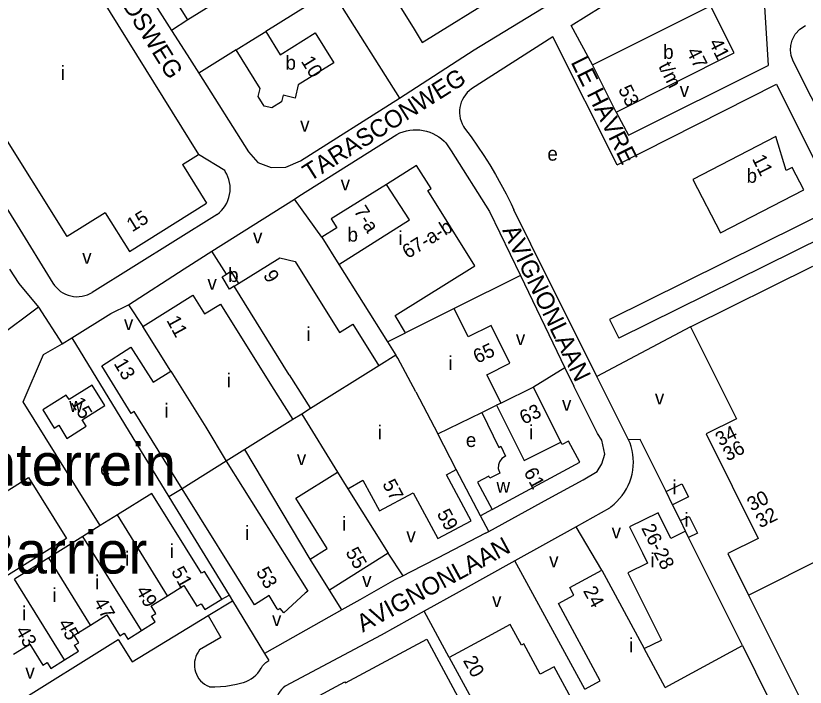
# Model space of a CAD drawing. Extents: x 157768 to 159790, y 387230 to 389604.
# Drawn here: x 158777.9 to 159002.5, y 387522.3 to 387713.2 of the extents above; entities that cross this region are included whole.
import ezdxf

# ---------------------------------------------------------------- set-up
doc = ezdxf.new("R2010")
doc.units = 0
for name, color, linetype in [('BLT_Basislijn', 7, 'Continuous'), ('BLT_Bebouwing', 7, 'Continuous'), ('BLT_Centroide', 7, 'Continuous'), ('BLT_Huisnummer', 7, 'Continuous'), ('BLT_Huisnummer_ tussenligend', 7, 'Continuous'), ('BLT_Huisnummer_reeks', 7, 'Continuous'), ('BLT_Onderverdeling_panden', 7, 'Continuous'), ('BLT_Sport_parknaam', 7, 'Continuous'), ('BLT_Straatnaam', 7, 'Continuous')]:
    doc.layers.add(name, color=color, linetype=linetype)

msp = doc.modelspace()

# ---------------------------------------------------------------- linework, layer by layer
at = {"layer": 'BLT_Basislijn'}
for p, q in [((158794.62, 387752.55), (158822.23, 387708.99)), ((158867.73, 387720.32), (158849.02, 387708.7)), ((158867.73, 387720.32), (158887.04, 387689.75)), ((158990.79, 387717.34), (158991.94, 387699.06)), ((158826.87, 387711.97), (158822.23, 387708.99)), ((158941.94, 387699.2), (158935.91, 387710.44)), ((158743.9, 387708.39), (158778.33, 387653.69)), ((158822.23, 387708.99), (158826.64, 387702.05)), ((158948.98, 387670.83), (158930.67, 387707.18)), ((158840.59, 387703.47), (158829.98, 387696.88)), ((158952.23, 387679.19), (158991.94, 387699.06)), ((158948.67, 387685.78), (158952.23, 387679.19)), ((158858.4, 387661.85), (158886.3, 387679.46)), ((158900.23, 387677.01), (158901.74, 387674.76)), ((158837.34, 387669.14), (158829.9, 387673.72)), ((158833.71, 387646.26), (158857.18, 387661.08)), ((158857.18, 387661.08), (158858.4, 387661.85)), ((158864.99, 387650.2), (158857.18, 387661.08)), ((158924.43, 387648.25), (158919.59, 387657.99)), ((158835.2, 387656.67), (158799.65, 387634.55)), ((158778.33, 387653.69), (158788.48, 387637.17)), ((159014.34, 387653.57), (158949.49, 387621.5)), ((158943.16, 387610.66), (158924.43, 387648.25)), ((158826.83, 387641.92), (158833.71, 387646.26)), ((158837.85, 387639.73), (158833.71, 387646.26)), ((158921.44, 387639.36), (158902.6, 387629.93)), ((158921.44, 387639.36), (158934.12, 387613.05)), ((158804.95, 387628.54), (158809.96, 387631.04)), ((158809.96, 387631.04), (158814.07, 387624.85)), ((158784.36, 387630.3), (158772.51, 387621.49)), ((158784.36, 387630.3), (158791.15, 387619.88)), ((158793.87, 387621.59), (158804.95, 387628.54)), ((158969.84, 387624.71), (158943.16, 387610.66)), ((158791.15, 387619.88), (158793.87, 387621.59)), ((158793.87, 387621.59), (158821.49, 387576.41)), ((158934.12, 387613.05), (158925.15, 387607.64)), ((158934.12, 387613.05), (158936.61, 387607.9)), ((158952.2, 387592.65), (158943.16, 387610.66)), ((158859.28, 387599.97), (158856.73, 387598.38)), ((158955.51, 387592.71), (158952.2, 387592.65)), ((158952.67, 387591.71), (158952.2, 387592.65)), ((158962.87, 387577.91), (158955.51, 387592.71)), ((158861.62, 387558.74), (158843.11, 387589.91)), ((158910.11, 387571.07), (158903.23, 387584.23)), ((158825.26, 387578.75), (158821.49, 387576.41)), ((158821.49, 387576.41), (158838.58, 387548.45)), ((158913.43, 387572.85), (158910.11, 387571.07)), ((158966.99, 387569.66), (158964.72, 387574.17)), ((158912.45, 387566.57), (158910.11, 387571.07)), ((158911.55, 387566.07), (158897.84, 387559.02)), ((158911.55, 387566.07), (158912.45, 387566.57)), ((158937.31, 387567.94), (158919.9, 387558.29)), ((158944.62, 387555.62), (158937.31, 387567.94)), ((158888.09, 387554.01), (158883.85, 387560.39)), ((158897.84, 387559.02), (158890.1, 387555.04)), ((158919.9, 387558.29), (158904, 387549.47)), ((158939.77, 387521.75), (158919.9, 387558.29)), ((158890.1, 387555.04), (158888.09, 387554.01)), ((158836.53, 387547.39), (158838.58, 387548.45)), ((158838.58, 387548.45), (158839.52, 387546.92)), ((158870.65, 387544.29), (158867.12, 387549.93)), ((158904, 387549.47), (158894.07, 387543.96)), ((158832.63, 387542.72), (158839.52, 387546.92)), ((158839.52, 387546.92), (158848.7, 387531.9)), ((158875.81, 387547.2), (158870.65, 387544.29)), ((158870.65, 387544.29), (158848.7, 387531.9)), ((158894.07, 387543.96), (158881.81, 387537.16)), ((158901.24, 387530.78), (158894.07, 387543.96)), ((158811.04, 387529.56), (158832.63, 387542.72)), ((158881.81, 387537.16), (158854.57, 387522.58)), ((158848.7, 387531.9), (158849.89, 387529.95))]:
    msp.add_line(p, q, dxfattribs=at)
for points in [[(158887.04, 387689.75), (158908.27, 387703.47), (158944.88, 387725.81), (158947.32, 387728.4), (158949.08, 387731.7), (158949.35, 387733.11), (158949.33, 387738.44), (158948.69, 387740.04), (158930.61, 387769.51), (158927.93, 387773.72)], [(158935.91, 387710.44), (158952.97, 387721.14), (158954.96, 387722.42)], [(159065.37, 387568.88), (158999, 387700.22), (158998.44, 387701.83), (158998.27, 387703.35), (158998.33, 387704.67), (158998.72, 387706.19), (158999.61, 387707.91), (159000.91, 387709.34), (159002.51, 387710.43)], [(158930.67, 387707.18), (158907.55, 387692.35), (158906.92, 387691.86), (158906.34, 387691.32), (158905.81, 387690.71), (158905.35, 387690.06), (158904.96, 387689.36), (158904.64, 387688.63), (158904.4, 387687.88), (158904.23, 387687.1), (158904.14, 387686.3), (158904.13, 387685.5), (158904.2, 387684.71), (158904.35, 387683.93), (158904.57, 387683.16), (158904.88, 387682.42), (158905.25, 387681.72), (158905.55, 387681.25)], [(158826.64, 387702.05), (158829.98, 387696.88)], [(158829.98, 387696.88), (158844.08, 387674.46), (158846.79, 387671.5), (158850.56, 387670), (158854.71, 387670.09), (158858.94, 387671.97), (158887.04, 387689.75)], [(158948.98, 387670.83), (158994.3, 387693.69), (159011.66, 387658.94)], [(158886.3, 387679.46), (158887.18, 387679.87), (158888.08, 387680.2), (158889.02, 387680.46), (158889.96, 387680.64), (158890.93, 387680.74), (158891.89, 387680.76), (158892.86, 387680.7), (158893.81, 387680.56), (158894.76, 387680.34), (158895.68, 387680.04), (158896.57, 387679.67), (158897.43, 387679.23), (158898.25, 387678.72), (158899.02, 387678.14), (158899.75, 387677.5), (158900.23, 387677.01)], [(158905.55, 387681.25), (158907.44, 387678.71), (158909.27, 387676.12), (158911.02, 387673.48), (158912.72, 387670.8), (158914.34, 387668.08), (158915.9, 387665.32), (158917.38, 387662.52), (158918.79, 387659.68), (158919.59, 387657.99)], [(158901.74, 387674.76), (158912.67, 387657.55), (158921.44, 387639.36)], [(158835.2, 387656.67), (158835.86, 387657.21), (158836.47, 387657.81), (158837.02, 387658.47), (158837.51, 387659.17), (158837.93, 387659.92), (158838.27, 387660.7), (158838.55, 387661.51), (158838.74, 387662.35), (158838.86, 387663.2), (158838.9, 387664.05), (158838.86, 387664.91), (158838.74, 387665.75), (158838.54, 387666.59), (158838.26, 387667.4), (158837.91, 387668.18), (158837.48, 387668.92), (158837.34, 387669.14)], [(159011.66, 387658.94), (158946.83, 387626.88), (158949.49, 387621.5)], [(158776.16, 387641.13), (158778.82, 387637.11), (158784.36, 387630.3)], [(158809.96, 387631.04), (158825.79, 387641.26), (158826.83, 387641.92)], [(158788.48, 387637.17), (158788.94, 387636.5), (158789.46, 387635.89), (158790.03, 387635.33), (158790.66, 387634.83), (158791.34, 387634.39), (158792.05, 387634.03), (158792.8, 387633.73), (158793.58, 387633.52), (158794.37, 387633.38), (158795.17, 387633.32), (158795.97, 387633.34), (158796.77, 387633.44), (158797.55, 387633.62), (158798.32, 387633.87), (158799.05, 387634.2), (158799.65, 387634.55)], [(158801.95, 387568.25), (158780.02, 387603.39), (158785.85, 387616.87), (158791.15, 387619.88)], [(158939.31, 387581.23), (158943.25, 387583.62), (158944.63, 387585.85), (158945.49, 387588.6), (158944.63, 387592.56), (158943.43, 387594.45), (158936.61, 387607.9)], [(158947.21, 387573.62), (158948.09, 387574.33), (158948.92, 387575.1), (158949.69, 387575.92), (158950.4, 387576.8), (158951.05, 387577.72), (158951.62, 387578.69), (158952.13, 387579.69), (158952.57, 387580.73), (158952.93, 387581.8), (158953.22, 387582.89), (158953.42, 387584), (158953.55, 387585.12), (158953.6, 387586.25), (158953.57, 387587.38), (158953.46, 387588.5), (158953.26, 387589.61), (158952.99, 387590.7), (158952.67, 387591.71)], [(158912.45, 387566.57), (158929.33, 387575.89), (158939.31, 387581.23)], [(158947.21, 387573.62), (158946.84, 387573.22), (158937.31, 387567.94)], [(158888.09, 387554.01), (158885.74, 387552.8), (158875.81, 387547.2)], [(158832.63, 387542.72), (158836.29, 387536.47), (158830.19, 387532.92)], [(158776.97, 387517.09), (158807.04, 387535.86), (158811.04, 387529.56)], [(158830.19, 387532.92), (158829.77, 387532.33), (158829.41, 387531.68), (158829.12, 387531.01), (158828.91, 387530.31), (158828.78, 387529.59), (158828.73, 387528.85), (158828.75, 387528.12), (158828.86, 387527.39), (158829.04, 387526.68), (158829.3, 387525.99), (158829.63, 387525.34), (158830.03, 387524.73), (158830.5, 387524.16), (158831.03, 387523.65), (158831.6, 387523.2), (158832.23, 387522.81), (158832.89, 387522.49), (158833.03, 387522.44)], [(158847.77, 387527.82), (158848.13, 387528.38), (158848.55, 387528.89), (158849.03, 387529.35), (158849.57, 387529.75), (158849.89, 387529.95)], [(158842.67, 387523.71), (158843.45, 387523.98), (158844.2, 387524.32), (158844.91, 387524.74), (158845.58, 387525.22), (158846.2, 387525.76), (158846.77, 387526.36), (158847.27, 387527.01), (158847.71, 387527.71), (158847.77, 387527.82)], [(158833.03, 387522.44), (158834.58, 387522.43), (158836.14, 387522.5), (158837.68, 387522.66), (158839.22, 387522.89), (158840.75, 387523.2), (158842.25, 387523.59), (158842.67, 387523.71)], [(158854.57, 387522.58), (158854.02, 387522.17), (158853.53, 387521.71), (158853.09, 387521.18), (158852.71, 387520.62), (158852.41, 387520.01), (158852.18, 387519.37), (158852.02, 387518.7), (158851.95, 387518.03), (158851.95, 387517.35), (158852.03, 387516.67), (158852.19, 387516.01), (158852.43, 387515.37), (158852.73, 387514.78)]]:
    msp.add_lwpolyline(points, dxfattribs=at)
at = {"layer": 'BLT_Bebouwing'}
for p, q in [((158786.8, 387742.97), (158829.9, 387673.72)), ((158792.52, 387650.38), (158749.24, 387719.56)), ((158941.94, 387699.2), (158975.53, 387716.03)), ((158982.27, 387702.65), (158975.53, 387716.03)), ((158948.67, 387685.78), (158982.27, 387702.65)), ((158948.67, 387685.78), (158941.94, 387699.2)), ((158994.14, 387678.84), (158970.53, 387666.64)), ((158997.05, 387669.17), (158994.14, 387678.84)), ((158825.37, 387670.9), (158829.9, 387673.72)), ((158825.37, 387670.9), (158832.21, 387659.89)), ((158810.26, 387646.17), (158832.21, 387659.89)), ((158803.39, 387657.19), (158792.52, 387650.38)), ((158803.39, 387657.19), (158810.26, 387646.17)), ((158864.99, 387650.2), (158869.85, 387642.43)), ((158869.85, 387642.43), (158883.64, 387620.44)), ((158855.65, 387611.14), (158840.04, 387636.27)), ((158902.6, 387629.93), (158888.8, 387623.08)), ((158906.6, 387621.89), (158902.6, 387629.93)), ((158913.12, 387625.13), (158906.6, 387621.89)), ((158918.48, 387614.39), (158913.12, 387625.13)), ((158883.64, 387620.44), (158886.04, 387616.67)), ((158886.04, 387616.67), (158881.22, 387613.66)), ((158885.92, 387616.6), (158885.88, 387616.58)), ((158855.65, 387611.14), (158861.74, 387601.5)), ((158850.69, 387608.02), (158856.73, 387598.38)), ((158925.15, 387607.64), (158915.94, 387603.07)), ((158861.74, 387601.5), (158859.28, 387599.97)), ((158859.28, 387599.97), (158869.44, 387583.44)), ((158897.99, 387594.33), (158910.49, 387600.36)), ((158903.23, 387584.23), (158897.99, 387594.33)), ((158872.39, 387578.73), (158876.68, 387581.13)), ((158876.68, 387581.13), (158881.35, 387572.45)), ((158816.64, 387577.42), (158806.88, 387571.32)), ((158872.39, 387578.73), (158883.85, 387560.39)), ((158806.88, 387571.32), (158801.95, 387568.25)), ((158801.95, 387568.25), (158796.96, 387565.13)), ((158968.4, 387566.66), (158966.99, 387569.66)), ((158796.96, 387565.13), (158787.28, 387559.08)), ((158787.28, 387559.08), (158777.53, 387553)), ((158883.85, 387560.39), (158867.12, 387549.93)), ((158956.15, 387560.54), (158957.62, 387557.59)), ((158867.12, 387549.93), (158861.62, 387558.74)), ((158944.62, 387555.62), (158956.68, 387533.3)), ((158956.68, 387533.3), (158961.6, 387535.72)), ((158984.64, 387534.15), (158992.06, 387519.17))]:
    msp.add_line(p, q, dxfattribs=at)
for points in [[(158888.1, 387748.72), (158890.48, 387744.89), (158889.77, 387744.44), (158889.25, 387742.22), (158890.86, 387739.62), (158892.83, 387739.16), (158893.79, 387739.76), (158895.46, 387737.07), (158879.99, 387727.46), (158890.93, 387709.84), (158893.56, 387705.6), (158915.64, 387719.3), (158906.07, 387734.7)], [(158852.66, 387727.99), (158826.87, 387711.97)], [(158826.87, 387711.97), (158818.36, 387725.68)], [(158840.59, 387703.47), (158844.84, 387706.1), (158849.02, 387708.7)], [(158849.02, 387708.7), (158853.13, 387702.09), (158863.1, 387708.29), (158865.73, 387704.05)], [(158865.73, 387704.05), (158868.37, 387699.81), (158858.29, 387693.55), (158857.41, 387689.77), (158853.99, 387690.57), (158853.55, 387688.69), (158850.78, 387686.97), (158848.61, 387687.47), (158846.89, 387690.24), (158847.41, 387692.48), (158840.59, 387703.47)], [(158888.8, 387623.08), (158885.82, 387627.93), (158908.54, 387642.12), (158895.12, 387663.49), (158896.07, 387664.1), (158891.95, 387670.63), (158883.34, 387665.25)], [(159002.04, 387663.65), (158998.74, 387669.99), (158997.05, 387669.17)], [(158883.34, 387665.25), (158867.62, 387655.42), (158869.24, 387652.9), (158864.99, 387650.2)], [(158970.53, 387666.64), (158978.38, 387651.42), (159002.04, 387663.65)], [(158841.29, 387637.04), (158853.02, 387644.37), (158857.4, 387643.36), (158870.01, 387623.18), (158873.83, 387625.55), (158881.22, 387613.66)], [(158837.85, 387639.73), (158839.14, 387640.53), (158841.29, 387637.04)], [(158969.84, 387624.71), (159004.61, 387642)], [(158840.04, 387636.27), (158838.76, 387635.47), (158836.59, 387638.95), (158837.85, 387639.73)], [(158814.07, 387624.85), (158828.27, 387633.76), (158831.63, 387628.41), (158836.13, 387631.23), (158850.69, 387608.02)], [(158822.02, 387612.17), (158814.07, 387624.85)], [(158969.84, 387624.71), (158982.89, 387598.64), (158974.26, 387594.34), (158989.07, 387564.61)], [(158810.71, 387600.16), (158802.4, 387613.7), (158810.68, 387618.99), (158816.96, 387609), (158822.02, 387612.17)], [(158915.94, 387603.07), (158911.93, 387611.13), (158918.48, 387614.39)], [(158793.11, 387604.11), (158792.3, 387605.37), (158785.6, 387601.16), (158788.86, 387595.98), (158790.14, 387596.78), (158792.48, 387593.05), (158797.93, 387596.48), (158796.76, 387598.36), (158803.22, 387602.42), (158799.61, 387608.15)], [(158799.61, 387608.15), (158793.11, 387604.11)], [(158932.97, 387591.97), (158925.15, 387607.64)], [(158825.26, 387578.75), (158811.57, 387600.68), (158810.71, 387600.16)], [(158910.49, 387600.36), (158915.31, 387590.49), (158915.89, 387590.8), (158917.22, 387587.98)], [(158856.73, 387598.38), (158843.11, 387589.91)], [(158913.43, 387572.85), (158938.32, 387586.24), (158935.09, 387592.24), (158933.31, 387591.28), (158932.97, 387591.97)], [(158843.11, 387589.91), (158837.81, 387586.56)], [(158837.81, 387586.56), (158861.04, 387549.62), (158860.25, 387549.08), (158854.2, 387543.5), (158853.15, 387544.67), (158852.52, 387544.3), (158852.31, 387544.64), (158849.96, 387548.35), (158845.85, 387545.77)], [(158917.22, 387587.98), (158916.13, 387587.3), (158915.51, 387586.42), (158915.25, 387585.51), (158915.17, 387584.44), (158915.56, 387583.2), (158912.76, 387581.76), (158912.48, 387582.34), (158909.26, 387580.61), (158913.43, 387572.85)], [(158881.35, 387572.45), (158890.96, 387577.61), (158897.99, 387564.55), (158907.42, 387569.62), (158900.39, 387582.7), (158903.23, 387584.23)], [(158738.74, 387555.23), (158781.55, 387581.94), (158792.35, 387564.63), (158749.55, 387537.92), (158738.74, 387555.23)], [(158861.62, 387558.74), (158866.47, 387561.77), (158857.57, 387576.02), (158869.44, 387583.44)], [(158962.87, 387577.91), (158967.41, 387580.16), (158969.26, 387576.42), (158964.72, 387574.17)], [(158836.53, 387547.39), (158831.56, 387555.24), (158830.79, 387554.76), (158816.64, 387577.42)], [(158845.85, 387545.77), (158825.26, 387578.75)], [(158964.72, 387574.17), (158962.87, 387577.91)], [(158964.25, 387564.59), (158960.6, 387571.91), (158952.49, 387567.86), (158956.15, 387560.54)], [(158966.99, 387569.66), (158969.46, 387570.89), (158971.81, 387566.14), (158969.29, 387564.89)], [(158968.4, 387566.66), (158964.25, 387564.59)], [(158984.64, 387534.15), (158969.29, 387564.89)], [(158989.07, 387564.61), (158980.49, 387560.32), (158986.37, 387548.51)], [(158957.62, 387557.59), (158952.06, 387554.81), (158961.6, 387535.72)], [(158939.77, 387521.75), (158944.17, 387524.12), (158932.29, 387546.12), (158936.67, 387548.49), (158935.48, 387550.69), (158944.62, 387555.62)], [(158821.08, 387548.33), (158825.76, 387551.22), (158829.43, 387545.32), (158830.62, 387546.05), (158831.67, 387544.38), (158836.53, 387547.39)], [(158813.71, 387538.43), (158817.6, 387540.87), (158816.55, 387542.56), (158817.72, 387543.3), (158816.4, 387545.43), (158821.08, 387548.33)], [(158986.37, 387548.51), (159000, 387521.18), (159010.56, 387500), (159012.83, 387495.45), (159021.94, 387500), (159058.38, 387518.18)], [(158799.18, 387539.99), (158803.85, 387542.91), (158807.56, 387536.97), (158808.76, 387537.7), (158809.81, 387535.99), (158813.71, 387538.43)], [(158791.82, 387530.11), (158795.72, 387532.55), (158794.66, 387534.23), (158795.84, 387534.97), (158794.52, 387537.08), (158799.18, 387539.99)], [(158940.71, 387510.32), (158931.09, 387528.16), (158927.12, 387526.02), (158922.47, 387534.64), (158921.76, 387534.26), (158918.57, 387540.13), (158912.06, 387536.62), (158901.24, 387530.78)], [(158777.27, 387531.67), (158781.92, 387534.6), (158785.66, 387528.63), (158786.85, 387529.37), (158787.91, 387527.67), (158791.82, 387530.11)], [(158861.87, 387518.68), (158871.51, 387523.86), (158871.68, 387523.54), (158894.82, 387536.02), (158905.01, 387517.13)], [(158901.24, 387530.78), (158911.39, 387512)]]:
    msp.add_lwpolyline(points, dxfattribs=at)
at = {"layer": 'BLT_Onderverdeling_panden'}
for p, q in [((158840.04, 387636.27), (158841.29, 387637.04)), ((158883.64, 387620.44), (158888.8, 387623.08)), ((158881.22, 387613.66), (158861.74, 387601.5)), ((158822.02, 387612.17), (158831.94, 387596.26)), ((158891.67, 387606.24), (158897.99, 387594.33)), ((158910.49, 387600.36), (158914.7, 387602.45)), ((158915.94, 387603.07), (158914.7, 387602.45)), ((158831.94, 387596.26), (158837.81, 387586.56)), ((158837.81, 387586.56), (158825.26, 387578.75)), ((158869.44, 387583.44), (158872.39, 387578.73)), ((158821.08, 387548.33), (158806.88, 387571.32)), ((158813.71, 387538.43), (158796.96, 387565.13)), ((158799.18, 387539.99), (158787.28, 387559.08)), ((158791.82, 387530.11), (158777.53, 387553)), ((158962.63, 387522.21), (158956.68, 387533.3)), ((158962.63, 387522.21), (158984.64, 387534.15))]:
    msp.add_line(p, q, dxfattribs=at)
for points in [[(158869.85, 387642.43), (158889.88, 387655.12), (158883.34, 387665.25)], [(158891.67, 387606.24), (158886.58, 387615.84), (158886.04, 387616.67)], [(158914.7, 387602.45), (158922.52, 387586.74), (158932.97, 387591.97)], [(158986.37, 387548.51), (159031.89, 387571.27), (159035.89, 387563.27)], [(158969.29, 387564.89), (158968.4, 387566.66)]]:
    msp.add_lwpolyline(points, dxfattribs=at)

# ---------------------------------------------------------------- texts
at = {"layer": 'BLT_Centroide'}
for s, p in [('b', (158962.07, 387700.91)), ('b', (158854.64, 387697.84)), ('i', (158790.73, 387694.95)), ('v', (158966.77, 387690.12)), ('v', (158858.81, 387680.25)), ('e', (158929.13, 387671.98)), ('b', (158985.79, 387665.69)), ('v', (158870.33, 387663.53)), ('v', (158845.41, 387648.44)), ('b', (158872.29, 387648.97)), ('i', (158886.77, 387647.97)), ('v', (158796.82, 387642.67)), ('b', (158838.34, 387637.5)), ('v', (158832.44, 387635.27)), ('v', (158808.69, 387623.85)), ('i', (158860.62, 387620.72)), ('v', (158920.17, 387619.58)), ('i', (158901, 387612.47)), ('i', (158837.91, 387607.55)), ('v', (158933.29, 387600.89)), ('v', (158959.71, 387602.71)), ('w', (158793.14, 387600.59)), ('i', (158820.17, 387598.95)), ('i', (158880.86, 387592.73)), ('i', (158923.97, 387592.81)), ('e', (158905.94, 387590.59)), ('v', (158857.87, 387585.48)), ('e', (158801.91, 387582.47)), ('w', (158914.66, 387577.59)), ('i', (158964.73, 387577.16)), ('i', (158870.7, 387566.8)), ('i', (158968.07, 387567.91)), ('i', (158843.14, 387564.19)), ('v', (158889.02, 387563.51)), ('v', (158947.4, 387564.61)), ('i', (158821.7, 387559.02)), ('i', (158809.02, 387556.88)), ('v', (158929.63, 387556.43)), ('i', (158958.47, 387556.42)), ('i', (158800.5, 387550.16)), ('v', (158876.45, 387550.84)), ('i', (158788.36, 387546.5)), ('v', (158913.4, 387545.11)), ('i', (158779.75, 387541.34)), ('v', (158850.81, 387539.71)), ('i', (158952.36, 387532.26)), ('v', (158780.65, 387524.77))]:
    msp.add_text(s, height=4, dxfattribs=at).set_placement(p)
at = {"layer": 'BLT_Huisnummer'}
for s, rotation, p in [('10', 301.8426, (158858.93, 387700.24)), ('11', 296.4377, (158987.26, 387672.55)), ('15', 31.9379, (158811.02, 387651.57)), ('9', 300.8663, (158848.17, 387639.44)), ('11', 298.5768, (158820.68, 387626.62)), ('65', 24.6627, (158909.16, 387614.23)), ('13', 300.7253, (158805.68, 387614.34)), ('15', 301.0976, (158793.47, 387603.28)), ('63', 25.3939, (158922.4, 387596.88)), ('61', 298.2685, (158922.29, 387583.46)), ('55', 299.6627, (158871.61, 387560.71)), ('51', 299.6627, (158822.02, 387555.26)), ('53', 299.6627, (158846.15, 387555.12)), ('24', 298.3649, (158939.18, 387549.74)), ('47', 299.6627, (158799.93, 387546.43)), ('43', 299.6627, (158777.71, 387538.39)), ('20', 299.6627, (158905.02, 387529.89))]:
    msp.add_text(s, height=4, rotation=rotation, dxfattribs=at).set_placement(p)
at = {"layer": 'BLT_Huisnummer_ tussenligend'}
for s, p in [('49', (158811.99, 387549.81)), ('45', (158789.81, 387540.43))]:
    msp.add_text(s, height=4, rotation=299.6627, dxfattribs=at).set_placement(p)
at = {"layer": 'BLT_Huisnummer_reeks'}
for s, rotation, p in [('41', 296.719, (158974.93, 387705.54)), ('47', 296.719, (158968.59, 387703.01)), ('t/m', 296.6077, (158960.62, 387698.86)), ('53', 296.6077, (158949.19, 387692.26)), ('7-a', 301.9311, (158873.93, 387657.65)), ('67-a-b', 31.9893, (158889.42, 387643.98)), ('34', 26.5013, (158978.17, 387590.71)), ('36', 26.5013, (158980.34, 387586.45)), ('57', 298.2697, (158882.07, 387580.12)), ('30', 26.5918, (158987.2, 387572.21)), ('59', 298.2722, (158897.6, 387571.67)), ('32', 26.5918, (158989.65, 387567.44)), ('26-28', 296.5573, (158955.76, 387567.58))]:
    msp.add_text(s, height=4, rotation=rotation, dxfattribs=at).set_placement(p)
at = {"layer": 'BLT_Sport_parknaam'}
for s, p in [('Bedrijventerrein', (158711.1, 387579.63)), ('Achtse Barrier', (158713.67, 387554.63))]:
    msp.add_text(s, height=12, dxfattribs=at).set_placement(p)
at = {"layer": 'BLT_Straatnaam'}
for s, rotation, p in [('NIJVERHEIDSWEG', 301.986, (158789.67, 387745.77)), ('LE HAVRE', 296.5999, (158935.69, 387700)), ('TARASCONWEG', 32.3203, (158861.56, 387665.9)), ('AVIGNONLAAN', 295.7403, (158916.23, 387652.21)), ('AVIGNONLAAN', 28.5119, (158876.62, 387537.81))]:
    msp.add_text(s, height=5, rotation=rotation, dxfattribs=at).set_placement(p)

doc.saveas('drawing.dxf')
